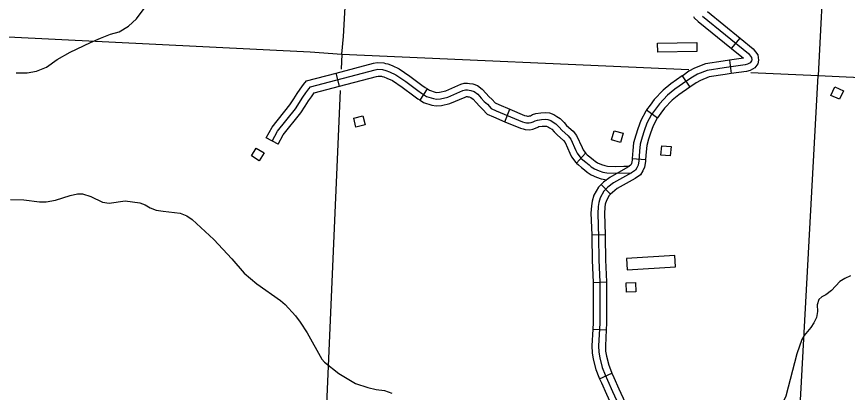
# Model space of a CAD drawing. Extents: x 653372 to 905732, y 627442 to 787275.
# Drawn here: x 834539 to 843797, y 632620 to 636801 of the extents above; entities that cross this region are included whole.
import ezdxf

# ---------------------------------------------------------------- set-up
doc = ezdxf.new("R2010")
doc.units = 0
for name, color, linetype in [('Level 32', 7, 'Continuous'), ('Level 35', 7, 'Continuous'), ('Level 45', 7, 'Continuous'), ('Level 5', 7, 'Continuous'), ('Level 56', 7, 'Continuous'), ('Level 57', 7, 'Continuous')]:
    doc.layers.add(name, color=color, linetype=linetype)

msp = doc.modelspace()

# ---------------------------------------------------------------- linework, layer by layer
at = {"layer": 'Level 32'}
for p, q in [((842505.4, 636446.7), (842600, 636563.2)), ((842482.7, 636316), (842502.7, 636167.4)), ((841956.8, 636141.5), (842041.9, 636018)), ((841559.3, 635763.4), (841680.3, 635674.7)), ((841398.7, 635224.2), (841548.3, 635212.8)), ((841053.4, 634933.5), (841156.8, 634824.8)), ((840948.1, 634371.9), (841098, 634377.2)), ((840963.6, 633843.5), (841113.4, 633850.3)), ((840960, 633323.3), (841109.7, 633314.7)), ((841035.2, 632772.3), (841171.9, 632834.1))]:
    msp.add_line(p, q, dxfattribs=at)
for points in [[(842237.7, 636857.4), (842600, 636563.2)], [(842183.8, 636804.6), (842693.7, 636390.4), (842726.9, 636346.9), (842730.5, 636321.8), (842727.4, 636308.9), (842713.1, 636288.1), (842684.9, 636270.5), (842657.8, 636263.9), (842424, 636232.4), (842234.8, 636203.4), (842125.7, 636159.9), (842070.4, 636129.3), (842008.4, 636086), (841873.1, 635992.7), (841793.5, 635927.3), (841701.7, 635829.2), (841659.1, 635772.6), (841613.5, 635710.5), (841562.7, 635614.6), (841533.3, 635529.4), (841510.1, 635460.9), (841486.6, 635382.6), (841480, 635303.8), (841471.8, 635196.7), (841464, 635147.6), (841451.9, 635119), (841435.9, 635094.1), (841390.7, 635062.7), (841191.3, 634949.8), (841128.8, 634901.7), (841082.2, 634857.4), (841042.2, 634785), (841025.4, 634731.2), (841019.5, 634688.7), (841014.6, 634611.8), (841023.9, 634348.5), (841027.4, 634093), (841038.5, 633846.7), (841039, 633391.7), (841024.4, 633136.7), (841027.1, 633069.1), (841037.4, 633005.5), (841065.3, 632897.5), (841097.4, 632816.8), (841124.8, 632756.2), (841179.7, 632629.1)], [(842081.9, 636801.1), (842089.2, 636789.3), (842134.8, 636747.7), (842505.4, 636446.7)], [(842600, 636563.2), (842747.9, 636443), (842798.4, 636376.9), (842806.9, 636318), (842796.9, 636277.6), (842766, 636232.7), (842714.3, 636200.5), (842671.8, 636190.1), (842502.7, 636167.4)], [(842505.4, 636446.7), (842639.5, 636337.8), (842640, 636337.2), (842482.7, 636316)], [(842482.7, 636316), (842413.3, 636306.7), (842215, 636276.3), (842093.5, 636227.9), (842030.6, 636193), (841965.7, 636147.6), (841956.8, 636141.5)], [(841956.8, 636141.5), (841827.9, 636052.7), (841742.1, 635982.2), (841644.2, 635877.5), (841598.9, 635817.3), (841559.3, 635763.4)], [(842502.7, 636167.4), (842434.7, 636158.2), (842254.7, 636130.6), (842157.9, 636092), (842110.2, 636065.6), (842051.2, 636024.4), (842041.9, 636018)], [(842041.9, 636018), (841918.2, 635932.7), (841844.9, 635872.5), (841759.2, 635780.9), (841719.3, 635727.9), (841680.3, 635674.7)], [(841559.3, 635763.4), (841549.8, 635750.4), (841493.7, 635644.6), (841462.3, 635553.6), (841438.6, 635483.8), (841412.5, 635396.7), (841405.2, 635309.7), (841398.7, 635224.2)], [(841680.3, 635674.7), (841677.2, 635670.5), (841631.7, 635584.6), (841604.3, 635505.1), (841581.5, 635438.1), (841560.7, 635368.5), (841554.7, 635297.8), (841548.3, 635212.8)], [(841398.7, 635224.2), (841397.3, 635205.5), (841391.4, 635168.4), (841385.3, 635154.1), (841380.8, 635147.1), (841350.8, 635126.2), (841149.8, 635012.4), (841079.9, 634958.8), (841053.4, 634933.5)], [(841548.3, 635212.8), (841546.4, 635188), (841536.6, 635126.7), (841518.4, 635083.9), (841491, 635041.1), (841430.7, 634999.1), (841232.9, 634887.1), (841177.6, 634844.6), (841156.8, 634824.8)], [(841053.4, 634933.5), (841022.1, 634903.8), (840972.9, 634814.6), (840951.9, 634747.6), (840944.9, 634696.2), (840939.5, 634612.9), (840948.1, 634371.9)], [(841156.8, 634824.8), (841142.3, 634811), (841111.5, 634755.3), (841098.8, 634714.8), (841094.2, 634681.1), (841089.7, 634610.7), (841098, 634377.2)], [(840948.1, 634371.9), (840948.9, 634346.7), (840952.4, 634090.8), (840963.6, 633843.5)], [(841098, 634377.2), (841098.9, 634350.3), (841102.4, 634095.2), (841113.4, 633850.3)], [(840963.5, 633844.9), (840964, 633393.8), (840960, 633323.3)], [(841113.4, 633850.5), (841113.5, 633848.6), (841114, 633389.6), (841109.7, 633314.7)], [(840960, 633323.3), (840949.4, 633137.4), (840952.4, 633061.6), (840963.9, 632990.1), (840993.9, 632874.1), (841028.4, 632787.5), (841035.2, 632772.3)], [(841109.7, 633314.7), (841099.5, 633136.1), (841101.9, 633076.6), (841110.8, 633020.9), (841136.7, 632920.8), (841166.5, 632846.1), (841171.9, 632834.1)], [(841035.2, 632772.3), (841056.2, 632725.9), (841111.2, 632598.4), (841253.9, 632290.9)], [(841171.9, 632834.1), (841193.4, 632786.5), (841248.1, 632659.7), (841390, 632354.1)], [(841179.7, 632629.1), (841340.2, 632283.1)]]:
    msp.add_lwpolyline(points, dxfattribs=at)
at = {"layer": 'Level 35'}
for points in [[(834533.6, 636177.3), (834656.2, 636177.4), (834761.2, 636193.9), (834873.6, 636239.2), (834991.6, 636323.4), (835136.5, 636406.2), (835361.5, 636513.9), (835474, 636562.2), (835584.3, 636604.5), (835680.5, 636633.1), (835784.2, 636695.5), (835873.3, 636778.2), (835960.8, 636889.9)], [(834470.7, 634764.8), (834620.2, 634761.6), (834794.4, 634738.9), (834867.2, 634740.8), (834973.1, 634757.2), (835137.5, 634811.7), (835217.6, 634828.5), (835273.5, 634830.7), (835364.7, 634799.3), (835494.4, 634736.3), (835569, 634727.2), (835747.9, 634749.5), (835912.1, 634730), (835971.6, 634706.1), (836027.9, 634674.2), (836095.3, 634649.2), (836172.9, 634635), (836361, 634613.1), (836434.4, 634583), (836496.6, 634542.1), (836737.4, 634321.3), (836937.5, 634106.2), (837073.7, 633947.1), (837214.4, 633828), (837479.8, 633642.9), (837529.9, 633597.1), (837645.6, 633472.3), (837698.4, 633399.5), (837776.3, 633283.3), (837939.3, 632990.7), (837970.7, 632956.2), (838128.3, 632830.8), (838317, 632719.9), (838451.9, 632674.8), (838544.3, 632651.4), (838639.8, 632639), (838721.2, 632611.7)], [(843832.4, 633915.6), (843767.2, 633887.6), (843712.8, 633855.4), (843618.5, 633753.8)], [(843618.5, 633753.8), (843555.9, 633704.8), (843510.7, 633681.4), (843478.3, 633653.9), (843458.5, 633595.2), (843465.2, 633519.1), (843453.2, 633453.2), (843423.4, 633392.7), (843387.7, 633340.2), (843315.5, 633253.3), (843289.8, 633206.6), (843232.5, 633048.5), (843109.5, 632576.2), (843044.5, 632436.1), (843011.6, 632377.6), (842984.2, 632343), (842945.8, 632308.6), (842884.2, 632265.5), (842759.7, 632144.4), (842672, 632083.7), (842508.9, 631988.1), (842474.6, 631959.6)]]:
    msp.add_lwpolyline(points, dxfattribs=at)
at = {"layer": 'Level 45'}
for p, q in [((838136.4, 636027.7), (838098.3, 636172.7)), ((839036.1, 635869.9), (839117.4, 635996)), ((839978.6, 635632.2), (840036.4, 635770.7)), ((837453.2, 635380.4), (837321.1, 635451.4)), ((840777.4, 635171.1), (840879.3, 635281.2))]:
    msp.add_line(p, q, dxfattribs=at)
for points in [[(838098.3, 636172.7), (838517.4, 636282.8), (838558.5, 636290.7), (838629.8, 636285.6), (838648.7, 636280.7)], [(838648.7, 636280.7), (838674.8, 636274.1), (838722.3, 636256.2), (838800.7, 636220.6), (838920.9, 636139.8), (839053.4, 636039.3), (839091.8, 636012.4), (839117.4, 635996)], [(837387.2, 635415.9), (837447.7, 635528.4), (837646.2, 635774.8), (837728.9, 635904.4), (837761.5, 635952.8), (837794.1, 635998.5), (837812.2, 636020.1), (838534, 636209.6), (838563, 636215.2), (838617.7, 636211.2), (838652.2, 636202.4), (838693.6, 636186.9), (838764, 636154.9), (838877.3, 636078.8), (839009.2, 635978.7), (839049.9, 635950.2), (839107, 635913.4), (839183.4, 635888.3), (839216.2, 635882.8), (839263.1, 635887), (839344.2, 635904.8), (839512.9, 635977.3), (839540.9, 635984.9), (839561.9, 635986.5), (839601.7, 635980.8), (839636.5, 635967.1), (839676.6, 635937.6), (839714.8, 635895.6), (839748.9, 635858.5), (839784.6, 635825.7), (839827, 635779.3), (839882.6, 635753.6), (840176.6, 635630.8), (840202.5, 635624.4), (840219.2, 635619.7), (840250.9, 635618), (840272.9, 635623), (840293.6, 635628.7), (840317.2, 635641.4), (840341.5, 635649.9), (840387.5, 635657.3), (840429.2, 635658.5), (840460.1, 635655.1), (840492.2, 635644.3), (840518.5, 635627.3), (840549, 635608), (840585.2, 635571.3), (840614.6, 635537.6), (840686.7, 635473.3), (840714.5, 635438.2), (840772.1, 635312.7), (840786, 635281.2), (840827.4, 635227), (840848.7, 635207.3), (840880.4, 635182.4), (840917.5, 635152.3), (840940.9, 635131.2), (840978.3, 635108.2), (841029.1, 635085.5), (841073.1, 635070.4), (841115.8, 635062.1), (841213.1, 635058.8), (841390.7, 635062.7)], [(837628.1, 635885.9), (837666.2, 635945.5), (837699.9, 635995.4), (837734.7, 636044.5), (837770.2, 636086.6), (838098.3, 636172.7)], [(838136.4, 636027.7), (838550.6, 636136.4), (838567.4, 636139.7), (838605.6, 636136.9), (838611.5, 636135.4)], [(838611.5, 636135.4), (838629.7, 636130.8), (838664.9, 636117.6), (838727.3, 636089.2), (838833.6, 636017.7), (838965.1, 635918.1), (839008.1, 635887.9), (839036.1, 635869.9)], [(837754.5, 635805.1), (837791.6, 635863.2), (837823.2, 635910.1), (837853.4, 635952.6), (837854.3, 635953.6), (838136.4, 636027.7)], [(839117.4, 635996), (839139.6, 635981.6), (839201.4, 635961.3), (839219, 635958.3), (839251.6, 635961.3), (839321.1, 635976.5), (839488.1, 636048.3), (839528, 636059.1), (839564.2, 636062), (839586.9, 636058.7)], [(839586.9, 636058.7), (839621.1, 636053.8), (839673.1, 636033.3), (839727, 635993.6), (839770.1, 635946.2), (839802, 635911.7), (839837.8, 635878.7), (839872.2, 635841), (839912.8, 635822.3), (840036.4, 635770.7)], [(839036.1, 635869.9), (839074.4, 635845.2), (839165.3, 635815.2), (839213.4, 635807.2), (839274.6, 635812.8), (839367.2, 635833.1), (839537.6, 635906.3), (839553.8, 635910.7), (839559.5, 635911.1), (839565.5, 635910.2)], [(839565.5, 635910.2), (839582.3, 635907.8), (839599.9, 635900.9), (839626.1, 635881.6), (839659.5, 635844.9), (839695.9, 635805.4), (839731.4, 635772.7), (839781.8, 635717.5), (839852.4, 635684.9), (839978.6, 635632.2)], [(837321.1, 635451.4), (837384.9, 635570), (837585.2, 635818.7), (837628.1, 635885.9)], [(837453.2, 635380.4), (837510.4, 635486.7), (837707.1, 635731), (837754.5, 635805.1)], [(840036.4, 635770.7), (840200.2, 635702.2), (840221.7, 635696.9), (840231.5, 635694.1), (840244.5, 635693.4), (840254.6, 635695.7), (840265.5, 635698.7), (840287, 635710.3), (840323, 635722.8), (840380.4, 635732.1), (840432.2, 635733.6), (840476.4, 635728.8), (840525.1, 635712.3), (840549, 635696.9)], [(839978.6, 635632.2), (840152.9, 635559.4), (840183.2, 635551.9), (840206.9, 635545.2), (840257.4, 635542.6), (840291.3, 635550.2), (840321.7, 635558.7), (840347.5, 635572.5), (840359.9, 635576.9), (840394.6, 635582.5), (840426.2, 635583.4), (840443.8, 635581.5), (840459.3, 635576.2), (840467.5, 635571)], [(840549, 635696.9), (840558.9, 635690.4), (840596.3, 635666.8), (840640.3, 635622.3), (840668, 635590.4), (840741.4, 635525), (840778.9, 635477.8), (840840.5, 635343.4), (840851, 635319.6), (840883.1, 635277.7), (840879.3, 635281.2)], [(840467.5, 635571), (840478.1, 635564.1), (840501.6, 635549.2), (840530.2, 635520.2), (840561.1, 635484.7), (840632, 635421.6), (840650.2, 635398.7), (840703.7, 635281.9), (840721, 635242.8), (840771.7, 635176.4), (840777.4, 635171.1)], [(840879.3, 635281.2), (840897.4, 635264.4), (840927.1, 635241), (840966.3, 635209.3), (840986.1, 635191.4), (841013.4, 635174.6), (841056.6, 635155.3), (841092.5, 635143), (841124.3, 635136.8), (841213.5, 635133.8), (841305.2, 635135.8)], [(840777.4, 635171.1), (840799.9, 635150.3), (840833.6, 635123.8), (840868.8, 635095.3), (840895.7, 635070.9), (840943.2, 635041.7), (841001.6, 635015.6), (841053.6, 634997.8), (841115.1, 634985.8)], [(841305.2, 635135.8), (841370.2, 635137.2)]]:
    msp.add_lwpolyline(points, dxfattribs=at)
at = {"layer": 'Level 5'}
for points in [[(838161.6, 636382.4), (838181.7, 636580.7), (838369.5, 639936.5)], [(843543.3, 637522.6), (843472.6, 636147.4)], [(833245.9, 636634.6), (837811, 636408.2), (838161.6, 636382.4)], [(838161.6, 636382.4), (838154.4, 636216.1)], [(838161.6, 636382.4), (842027.9, 636211.4)], [(842721.5, 636180.7), (843472.6, 636147.4)], [(843183.1, 630896.1), (843472.6, 636147.4)], [(843472.6, 636147.4), (847392.3, 635959.3)], [(838144, 635979.2), (837931, 631123.8)]]:
    msp.add_lwpolyline(points, dxfattribs=at)
at = {"layer": 'Level 56'}
for points in [[(841683.1, 636404.2), (841680.7, 636504.2), (842118.1, 636514.5), (842120.4, 636414.5)], [(843613.9, 635925.3), (843657.2, 636020), (843752.2, 635976.6), (843708.9, 635881.9)], [(838320.8, 635570), (838295.6, 635671), (838396.9, 635696.3), (838422.1, 635595.3)], [(841169, 635429.2), (841196, 635529.7), (841296.8, 635502.7), (841269.9, 635402.2)], [(841719, 635258.5), (841727.2, 635362.3), (841831.3, 635354.1), (841823.1, 635250.3)], [(837154.7, 635250.5), (837209.7, 635338.9), (837298.4, 635283.7), (837243.4, 635195.3)], [(841334.6, 633734.6), (841330.2, 633838.5), (841434.5, 633843), (841438.9, 633739)]]:
    msp.add_lwpolyline(points, close=True, dxfattribs=at)
at = {"layer": 'Level 57'}
for p, q in [((841872.6, 634142.6), (841336.1, 634109.7)), ((841336.1, 634109.7), (841343.8, 633984.9)), ((841880.3, 634017.9), (841872.6, 634142.6)), ((841343.8, 633984.9), (841880.3, 634017.9))]:
    msp.add_line(p, q, dxfattribs=at)

doc.saveas('drawing.dxf')
